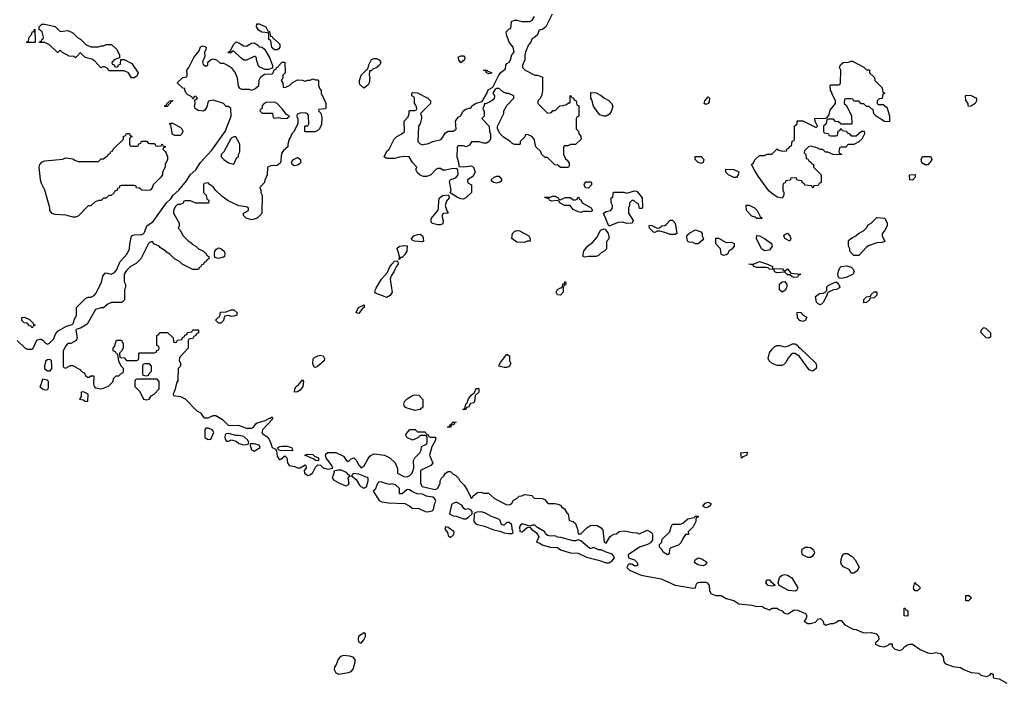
# Model space of a CAD drawing. Header units: inches. Extents: x 2701323 to 2964515, y 494916 to 722124.
# Tile 649 of 656: x 2903472 to 2911190, y 686902 to 692106. Entities that reach past the tile are written whole.
import ezdxf

# ---------------------------------------------------------------- set-up
doc = ezdxf.new("R2010")
doc.units = ezdxf.units.IN
doc.header["$MEASUREMENT"] = 0
for name, color, linetype in [('C9608', 7, 'Continuous'), ('C9609', 7, 'Continuous'), ('C9618', 7, 'Continuous'), ('C9619', 7, 'Continuous')]:
    doc.layers.add(name, color=color, linetype=linetype)

msp = doc.modelspace()

# ---------------------------------------------------------------- linework, layer by layer
at = {"layer": 'C9608', "color": 2, "elevation": 2}
for points in [[(2903451.2, 689591.1), (2903514, 689530), (2903530, 689522), (2903570, 689522), (2903575.3, 689524.7), (2903607.3, 689592.7), (2903630, 689602), (2903639.6, 689599.6), (2903652.7, 689592.7), (2903674, 689570), (2903690, 689562), (2903706, 689570), (2903738, 689602), (2903754.6, 689645.4), (2903773.6, 689666.4), (2903838, 689702), (2903883.1, 689716.9), (2903894, 689726), (2903899, 689750), (2903917.2, 689790), (2903918, 689850), (2903990, 689922), (2904010, 689931.3), (2904030, 689931.3), (2904056, 689944), (2904070, 689958), (2904090.8, 690000)], [(2904298, 690000), (2904294, 689990), (2904294, 689910), (2904271.6, 689888.4), (2904192.7, 689887.3), (2904163.6, 689876.4), (2904130, 689846), (2904110, 689846), (2904066.4, 689833.6), (2904002, 689718), (2903950, 689688), (2903921, 689679), (2903912, 689670), (2903922, 689610), (2903914, 689590), (2903872, 689568), (2903850, 689566), (2903830, 689546), (2903812.7, 689507.3), (2903814, 689390), (2903818, 689378), (2903830, 689374), (2903870, 689394), (2903890, 689394), (2903943.6, 689363.6), (2903954, 689350), (2903976.9, 689336.9), (2903990, 689314), (2904003.6, 689303.6), (2904016.4, 689303.6), (2904030, 689314), (2904052.7, 689312.7), (2904051.3, 689250), (2904056, 689230), (2904070, 689218.8), (2904108.8, 689211.1), (2904130, 689216), (2904168.4, 689231.6), (2904206, 689270), (2904207.3, 689292.7), (2904227.3, 689312.7), (2904250, 689314), (2904270, 689334), (2904282, 689338), (2904286, 689350), (2904286, 689370), (2904268.4, 689388.4), (2904248.4, 689428.4), (2904242, 689482), (2904230, 689486), (2904222, 689502), (2904206, 689510), (2904206, 689530), (2904216.4, 689543.6), (2904230, 689594), (2904270, 689594), (2904283.6, 689563.6), (2904282, 689530), (2904270, 689506), (2904254, 689490), (2904258, 689458), (2904290, 689454), (2904310, 689434), (2904390, 689434), (2904402, 689438), (2904406, 689450), (2904406, 689490), (2904410, 689494), (2904530, 689494), (2904542, 689498), (2904547.3, 689512.7), (2904562, 689518), (2904566, 689530), (2904562, 689542), (2904546, 689550), (2904546, 689630), (2904562, 689638), (2904567.3, 689652.7), (2904630, 689654), (2904674, 689610), (2904678, 689578), (2904690, 689574), (2904702, 689578), (2904710, 689594), (2904742, 689598), (2904747.3, 689612.7), (2904762, 689618), (2904767.3, 689632.7), (2904782, 689638), (2904787.3, 689652.7), (2904822, 689658), (2904830, 689674), (2904870, 689674), (2904874, 689670), (2904874, 689650), (2904858, 689642), (2904854, 689630), (2904838, 689622), (2904830, 689606), (2904798, 689602), (2904794, 689590), (2904794, 689530), (2904723.6, 689456.4), (2904722, 689430), (2904731.6, 689411.6), (2904732, 689390), (2904714, 689370), (2904712.7, 689272.7), (2904702, 689258), (2904691.6, 689208.4), (2904674, 689170), (2904678, 689158), (2904731.6, 689151.6), (2904770, 689132), (2904859.6, 689039.6), (2904890, 689022), (2904910, 688992), (2904923.5, 688983.5), (2904950, 688982.8), (2904990, 689001), (2905010, 689001), (2905062, 688970), (2905110, 688924.7), (2905185.4, 688925.4), (2905250, 688902), (2905290, 688902), (2905306, 688910), (2905323.1, 688936.9), (2905334.6, 688945.4), (2905397.2, 688962.8), (2905430, 688982), (2905438, 688982), (2905446, 688990), (2905454, 688990), (2905452, 688970), (2905376, 688890), (2905371, 688870), (2905378.8, 688858.8), (2905418.8, 688830), (2905438.8, 688790), (2905450, 688752), (2905476.9, 688736.9), (2905486, 688726), (2905490, 688682), (2905503.5, 688663.5), (2905510, 688658), (2905519, 688661), (2905550, 688686), (2905566, 688670), (2905570.7, 688630.7), (2905584.7, 688610), (2905630, 688601), (2905650, 688591), (2905670, 688591), (2905710, 688616), (2905716, 688610), (2905718.8, 688590), (2905702, 688570), (2905704.7, 688550), (2905730, 688531.3), (2905750, 688536), (2905770, 688556), (2905790, 688596), (2905810, 688614), (2905830, 688612), (2905850, 688591), (2905890, 688582), (2905926, 688590), (2905919, 688610), (2905875.3, 688670), (2905868.8, 688691.1), (2905876.4, 688703.6), (2905888.4, 688711.6), (2905950, 688712), (2906010, 688682), (2906030, 688652), (2906043.6, 688643.6), (2906050, 688642), (2906070, 688662), (2906091, 688671), (2906110.9, 688650.9), (2906130, 688612), (2906150, 688592), (2906172.5, 688607.5), (2906200.2, 688659.8), (2906216.4, 688683.6), (2906226, 688690), (2906250, 688702), (2906331.6, 688691.6), (2906374, 688670), (2906414, 688630), (2906432.7, 688587.3), (2906434, 688550), (2906483.5, 688523.5), (2906510, 688521), (2906530, 688531.3), (2906548.7, 688550), (2906562, 688590), (2906558, 688650), (2906568.8, 688671.1), (2906608, 688710), (2906618, 688730), (2906622, 688758), (2906662, 688778), (2906666, 688790), (2906666, 688830), (2906662, 688842), (2906650, 688846), (2906610, 688846), (2906592.7, 688827.3), (2906550, 688808), (2906506, 688830), (2906498, 688850), (2906500.4, 688859.6), (2906530, 688892), (2906571.6, 688891.6), (2906590, 688874), (2906650, 688874), (2906658, 688858), (2906674, 688850), (2906678, 688838), (2906692.7, 688832.7), (2906731, 688831), (2906732, 688810), (2906703.6, 688756.4), (2906684.7, 688690), (2906711.6, 688628.4), (2906694, 688610), (2906614, 688570), (2906614, 688470), (2906626.4, 688446.4), (2906716.4, 688423.6), (2906730, 688422), (2906746, 688430), (2906768, 688470), (2906768.7, 688490), (2906778, 688510), (2906798, 688530), (2906808.8, 688551.1), (2906830, 688562), (2906850, 688562), (2906870, 688542), (2906890, 688532), (2906912, 688510), (2906922, 688490), (2906956.9, 688456.9), (2906979.6, 688419.6), (2907010, 688354), (2907022, 688358), (2907027.3, 688372.7), (2907060.4, 688399.6), (2907090, 688402), (2907110, 688394), (2907147.3, 688392.7), (2907194, 688350), (2907290, 688302), (2907316.4, 688303.6), (2907330, 688314), (2907343.1, 688336.9), (2907368.4, 688351.6), (2907386, 688370), (2907407.3, 688372.7), (2907430, 688382), (2907490, 688374), (2907498, 688358), (2907510, 688354), (2907570, 688351.3), (2907590, 688342), (2907612, 688312), (2907670, 688311), (2907690, 688306), (2907710, 688298), (2907722.8, 688282.8), (2907742, 688270), (2907759.6, 688239.6), (2907772, 688230), (2907778, 688178), (2907810, 688172), (2907830, 688154), (2907844.7, 688110), (2907850, 688074), (2907870, 688074), (2907918, 688122), (2907950, 688142), (2907999.6, 688139.6), (2908030, 688122), (2908043.6, 688103.6), (2908054, 688010), (2908070, 688002), (2908098, 688050), (2908110, 688062), (2908130, 688072), (2908150, 688074), (2908170, 688092), (2908210, 688098), (2908276.4, 688083.6), (2908310, 688082), (2908330, 688074), (2908390, 688102), (2908423.6, 688083.6), (2908432, 688070), (2908432, 688028), (2908416.9, 688003.1), (2908394, 687990), (2908330, 687969.3), (2908242, 687910), (2908245.4, 687885.4), (2908290, 687871), (2908311.3, 687850), (2908318, 687830), (2908310, 687822), (2908290, 687822), (2908270, 687835.3), (2908250, 687835.3), (2908242, 687830), (2908232, 687810), (2908252, 687790), (2908344.7, 687750), (2908501, 687721), (2908610, 687670.7), (2908750, 687647.7), (2908768.7, 687651.3), (2908778, 687682), (2908788.4, 687691.6), (2908804, 687696), (2908850, 687695.5), (2908861, 687690), (2908877.3, 687670), (2908878.8, 687630), (2908890, 687606.8), (2908930, 687590.8), (2908970.8, 687590.8), (2909010, 687567.3), (2909070, 687552), (2909110, 687526), (2909210, 687514.8), (2909250, 687504.9), (2909290, 687506), (2909312, 687490), (2909350, 687478), (2909370, 687491.3), (2909410, 687490.8), (2909421, 687481), (2909450, 687471.3), (2909458, 687458), (2909474, 687450), (2909492, 687448), (2909543, 687477), (2909570, 687475.5), (2909630.7, 687450), (2909642, 687430), (2909634.8, 687405.2), (2909622, 687390), (2909650, 687371.3), (2909670, 687371.3), (2909710, 687382), (2909730, 687404.7), (2909750, 687410.8), (2909771, 687390), (2909772, 687370), (2909790, 687358), (2909829.1, 687370.9), (2909850, 687371), (2909870, 687378.8), (2909890, 687394), (2909910, 687394.8), (2909939.8, 687359.8), (2910000, 687329.4)], [(2906386.5, 690000), (2906391.2, 689968.9), (2906376.9, 689943.1), (2906350, 689928), (2906261.2, 689961.2), (2906255.3, 689970), (2906261.2, 689990), (2906267.2, 690000)], [(2907733.4, 690000), (2907731.6, 689968.4), (2907710, 689946), (2907687.3, 689947.3), (2907678, 689970), (2907688.7, 689990), (2907706.4, 690000)], [(2909480.4, 690000), (2909474.4, 689985.6), (2909450, 689968.7), (2909428.4, 689988.4), (2909428.5, 690000)], [(2909894, 690000), (2909874, 689990), (2909850, 689988.7), (2909811.6, 689968.4), (2909802, 689958), (2909802, 689950), (2909772, 689890), (2909750, 689868.7), (2909730, 689878), (2909718, 689890), (2909710, 689934), (2909740.4, 689959.6), (2909770, 689962), (2909786, 689970), (2909798, 689982), (2909798, 690000)], [(2910000, 687766), (2909990, 687766), (2909974.6, 687794.6), (2909930, 687815.3), (2909913.6, 687833.6), (2909908.7, 687850), (2909910, 687874), (2909920.2, 687899.8), (2909930, 687914), (2909940.4, 687919.6), (2909959.6, 687919.6), (2909996.9, 687896.9), (2910000, 687893.5)]]:
    msp.add_lwpolyline(points, dxfattribs=at)
for points in [[(2905130, 689778), (2905110, 689786), (2905078, 689782), (2905070, 689746), (2905050, 689726), (2905030, 689726), (2905006, 689750), (2905030, 689774), (2905042, 689778), (2905047.3, 689812.7), (2905090, 689814), (2905128.8, 689831.1), (2905150, 689831.3), (2905174, 689810), (2905174, 689790), (2905150, 689782)], [(2906130, 689802), (2906110, 689806), (2906109.2, 689810), (2906128, 689850), (2906171, 689871), (2906171.3, 689850), (2906158, 689842)], [(2903570, 689686), (2903562, 689702), (2903550, 689706), (2903530, 689726), (2903508.4, 689728.4), (2903490, 689746), (2903488.8, 689771.1), (2903510, 689772), (2903550, 689754), (2903574, 689730), (2903578, 689718), (2903594, 689710), (2903578, 689702)], [(2909610, 689738), (2909587.3, 689747.3), (2909568.4, 689768.4), (2909567.3, 689812.7), (2909594, 689810), (2909614, 689790), (2909636.9, 689776.9), (2909642, 689770), (2909630, 689748)], [(2909690, 689348.7), (2909670, 689354), (2909661.5, 689361.5), (2909584.7, 689464.7), (2909550, 689488), (2909530, 689488), (2909519.6, 689480.4), (2909492, 689450), (2909479.8, 689420.2), (2909459.8, 689400.2), (2909445.4, 689394.6), (2909410, 689394), (2909369.1, 689409.1), (2909348, 689430), (2909338, 689450), (2909350, 689494), (2909370, 689522), (2909390, 689542), (2909406, 689550), (2909430, 689551.3), (2909470, 689541), (2909493.2, 689546.8), (2909530, 689564.7), (2909550, 689564.7), (2909570.7, 689550.7), (2909578, 689538), (2909590.7, 689530.7), (2909712, 689412), (2909718, 689390), (2909714.8, 689370)], [(2903710, 689442), (2903690, 689439), (2903678, 689430), (2903667.3, 689392.7), (2903666, 689370), (2903690, 689351.3), (2903710, 689351.3), (2903724, 689370), (2903725.2, 689390), (2903722, 689430)], [(2905790, 689378), (2905780.4, 689380.4), (2905769.2, 689409.2), (2905773.6, 689446.4), (2905783.2, 689456.8), (2905810, 689471), (2905830, 689476), (2905850, 689471.3), (2905861, 689450), (2905858, 689430), (2905810, 689388)], [(2907270, 689378), (2907228, 689390), (2907235.3, 689410), (2907290, 689482), (2907312, 689470), (2907312, 689430), (2907322, 689410), (2907310, 689386), (2907290, 689378)], [(2904490, 689406), (2904450, 689406), (2904438, 689402), (2904434, 689390), (2904434, 689330), (2904438, 689318), (2904470, 689314), (2904482, 689318), (2904487.3, 689332.7), (2904506, 689350), (2904506, 689390)], [(2903650, 689288), (2903638.5, 689241.5), (2903631.3, 689230), (2903652, 689210), (2903670, 689204), (2903690, 689206), (2903695.3, 689210), (2903697.2, 689222.8), (2903699, 689270), (2903690, 689279)], [(2904550, 689286), (2904390, 689286), (2904378, 689282), (2904374, 689270), (2904374, 689230), (2904414, 689190), (2904442, 689130), (2904470, 689124.7), (2904486, 689130), (2904503.1, 689156.9), (2904526, 689170), (2904566, 689210), (2904566, 689270)], [(2905626, 689186), (2905628, 689210), (2905638, 689230), (2905657.2, 689242.8), (2905690, 689282), (2905698, 689270), (2905690.8, 689230), (2905670, 689202), (2905650, 689188)], [(2906970, 689048), (2906946, 689050), (2906962, 689058), (2906968, 689090), (2906979, 689101), (2906990, 689132), (2907010, 689162), (2907038, 689182), (2907050, 689214), (2907070, 689214), (2907070, 689186), (2907042, 689158), (2907038, 689110), (2907030, 689102), (2907004.7, 689095.3), (2906990, 689068), (2906974, 689066)], [(2903972.7, 689187.3), (2903954, 689186), (2903954, 689150), (2903942, 689130), (2903970, 689124.7), (2903990, 689112), (2904006, 689114), (2904008, 689170)], [(2906570, 689042), (2906502, 689062), (2906488.7, 689070), (2906482, 689090), (2906489.1, 689110.9), (2906510, 689132), (2906550, 689158), (2906570, 689164.7), (2906602, 689162), (2906631.6, 689128.4), (2906631.6, 689068.4), (2906610, 689048)], [(2904950, 688902.7), (2904930, 688902), (2904922.8, 688890), (2904924, 688830), (2904950, 688814), (2904970, 688816), (2904992.7, 688870), (2904990, 688878), (2904982, 688890), (2904970, 688896)], [(2906850, 688909), (2906826, 688910), (2906842, 688918), (2906850, 688934), (2906862, 688938), (2906866, 688950), (2906894, 688950), (2906878, 688942), (2906874, 688930), (2906854, 688926)], [(2905110, 688861.2), (2905090, 688859), (2905082.8, 688850), (2905080.5, 688830), (2905090, 688802), (2905110, 688800.7), (2905130, 688811), (2905170, 688802), (2905190, 688781.6), (2905230, 688772.7), (2905250, 688774), (2905263.1, 688776.9), (2905269.2, 688790), (2905259.3, 688810), (2905230, 688837.2), (2905190, 688846.6), (2905165.6, 688845.6)], [(2905310, 688781.2), (2905281, 688779), (2905278, 688770), (2905290, 688734), (2905310, 688722), (2905358, 688750), (2905348.8, 688768.9)], [(2905525.6, 688725.6), (2905506, 688730), (2905498, 688738), (2905495.3, 688750), (2905510, 688758.8), (2905530, 688762.8), (2905570, 688761), (2905602, 688750), (2905614, 688730), (2905610, 688728.7)], [(2905810, 688646), (2905790, 688648.7), (2905779, 688659), (2905706, 688690), (2905730, 688698), (2905770, 688696), (2905782, 688682), (2905814, 688670), (2905814, 688650)], [(2909130, 688668), (2909126, 688710), (2909174, 688714), (2909172, 688690), (2909142, 688678)], [(2905966.8, 688573.2), (2905934, 688566), (2905938, 688558), (2905922, 688510), (2905935.3, 688495.3), (2905990, 688466), (2906030, 688451.3), (2906050, 688462), (2906054, 688470), (2906048, 688510), (2906055.3, 688524.7), (2906066, 688530), (2906050, 688538), (2906035.1, 688555.1), (2905992.3, 688572.3)], [(2906090, 688548), (2906079.6, 688540.4), (2906072, 688530), (2906110, 688501), (2906135.2, 688455.2), (2906145.5, 688445.5), (2906170, 688431), (2906190, 688442), (2906203.7, 688490), (2906204, 688510), (2906197, 688517), (2906130, 688541.2)], [(2906290, 688481.2), (2906276, 688470), (2906257.3, 688422.7), (2906242, 688410), (2906278.8, 688350), (2906290, 688336), (2906310, 688324), (2906364, 688316), (2906491.2, 688311.1), (2906530, 688292), (2906550, 688272), (2906595.3, 688275.3), (2906650, 688250.5), (2906670, 688246.4), (2906704.8, 688255.2), (2906716.2, 688263.8), (2906725.7, 688314.3), (2906735.1, 688330), (2906727.5, 688347.5), (2906710, 688360.9), (2906662, 688370), (2906630, 688384.5), (2906587.5, 688387.5), (2906546, 688406), (2906530, 688419), (2906510, 688422), (2906470, 688388), (2906450, 688388), (2906448.7, 688430), (2906417.5, 688457.5), (2906390, 688465.2), (2906370, 688461.2), (2906350, 688465.2), (2906310, 688479.3)], [(2906890, 688321.2), (2906867.7, 688312.3), (2906857.5, 688302.5), (2906842, 688230), (2906870, 688214.8), (2906893.4, 688213.4), (2906950, 688190.8), (2906970, 688190.8), (2906990, 688204.7), (2907018, 688230), (2907019, 688250), (2907010, 688259), (2906990, 688269), (2906965.6, 688265.6), (2906953.6, 688273.6), (2906938.4, 688298.4), (2906899.3, 688319.3)], [(2908850, 688278), (2908828, 688290), (2908845.2, 688314.8), (2908870, 688322), (2908891.3, 688310), (2908882, 688290), (2908870, 688284)], [(2907090, 688247), (2907055.9, 688244.1), (2907041.1, 688238.9), (2907034.8, 688230), (2907030.7, 688170), (2907050, 688150.7), (2907114.9, 688134.9), (2907185.1, 688105.1), (2907235.9, 688095.9), (2907270, 688083), (2907303.2, 688076.8), (2907330, 688078), (2907338, 688082), (2907339, 688090), (2907332.3, 688110), (2907330, 688146), (2907310, 688164), (2907290, 688162), (2907270, 688142), (2907263.1, 688143.1), (2907250, 688148), (2907239, 688179), (2907228, 688190), (2907170, 688209.2), (2907118, 688238)], [(2908550, 687909.4), (2908515.3, 687930), (2908509, 687949), (2908488, 687970), (2908486, 687990), (2908506, 688010), (2908508.8, 688031.1), (2908568, 688090), (2908578, 688130), (2908588.8, 688151.1), (2908650, 688151.3), (2908670, 688158), (2908709.3, 688190.7), (2908758, 688202), (2908770, 688212), (2908790, 688214), (2908790, 688206), (2908778, 688202), (2908772, 688188), (2908771.3, 688170), (2908751.3, 688130), (2908712, 688090), (2908714, 688070), (2908690, 688068), (2908670, 688038), (2908655.5, 688004.5), (2908635.5, 687984.5), (2908576, 687964), (2908566.8, 687953.2), (2908563.6, 687916.4)], [(2906810, 688128), (2906805.5, 688110), (2906824.5, 688084.5), (2906830, 688062), (2906850, 688044.7), (2906875.3, 688070), (2906878, 688090), (2906830, 688124)], [(2907410, 688152.7), (2907396.8, 688143.2), (2907390.7, 688130), (2907391.6, 688091.6), (2907410, 688090.8), (2907450, 688122.8), (2907470, 688126), (2907479.1, 688119.1), (2907482.8, 688110), (2907522, 688082), (2907541, 688050), (2907522, 688010), (2907550, 688000.7), (2907568.7, 687988.7), (2907630, 687970.8), (2907687.1, 687967.1), (2907712, 687950), (2907772, 687930), (2907790, 687924.9), (2907850, 687922.8), (2907914, 687890), (2908010, 687867.3), (2908070, 687848), (2908090, 687847.7), (2908117.2, 687862.8), (2908133.6, 687886.4), (2908130, 687898), (2908115.5, 687915.5), (2908069.4, 687929.4), (2908030, 687948.7), (2908009, 687949), (2907970, 687968), (2907950, 687958), (2907940.4, 687960.4), (2907870, 688018), (2907850, 688026), (2907830, 688018), (2907810, 688019), (2907714, 688046), (2907688.4, 688048.4), (2907670, 688058), (2907630, 688055.3), (2907610, 688062), (2907594, 688074), (2907588.7, 688090), (2907526, 688126), (2907510, 688142), (2907490, 688142), (2907470, 688135.3)], [(2909650, 687888), (2909608, 687910), (2909602, 687930), (2909605.6, 687954.4), (2909629.3, 687970.7), (2909649.3, 687970.7), (2909670, 687966), (2909690.7, 687950.7), (2909702, 687930), (2909699.6, 687920.4), (2909683.6, 687896.4), (2909670, 687888)], [(2908830, 687823.7), (2908788.7, 687830), (2908762, 687850), (2908768, 687870), (2908790, 687884.7), (2908818, 687878), (2908850, 687858), (2908858, 687850), (2908855.3, 687844.7), (2908844.7, 687830)], [(2909550, 687624), (2909498, 687630), (2909426, 687670), (2909418, 687690), (2909428, 687730), (2909438, 687742), (2909449.3, 687750.7), (2909470, 687756), (2909490.7, 687750.7), (2909524.7, 687730), (2909571.3, 687650), (2909562, 687630)], [(2909370, 687664), (2909338, 687670), (2909322, 687690), (2909327.3, 687712.7), (2909350, 687714), (2909359.6, 687699.6), (2909392.7, 687672.7), (2909390, 687668)], [(2906170, 687299), (2906128, 687270), (2906124.9, 687250), (2906128.2, 687228.2), (2906150, 687218), (2906170, 687242), (2906184, 687270), (2906182, 687290)], [(2906010, 687119.1), (2905987.8, 687112.3), (2905968.9, 687091.1), (2905952.8, 687047.3), (2905939.1, 687030), (2905937.3, 687010), (2905941.1, 687001.1), (2905950, 686984.7), (2905970, 686974.8), (2906050, 686987.3), (2906070, 686994.8), (2906086.8, 687013.2), (2906100.9, 687070), (2906101.2, 687090), (2906087, 687107), (2906056.1, 687116.1)]]:
    msp.add_lwpolyline(points, close=True, dxfattribs=at)
at = {"layer": 'C9609', "color": 2, "elevation": 2}
for points in [[(2907644.7, 692150), (2907596, 692050), (2907570, 692028), (2907552.7, 692027.3), (2907542, 692018), (2907530, 691988), (2907510.9, 691969.1), (2907486, 691954), (2907478, 691930), (2907461, 691910), (2907436, 691850), (2907431.3, 691830), (2907432, 691790), (2907414, 691750), (2907414, 691730), (2907434, 691710), (2907510, 691672), (2907530, 691672), (2907570, 691654), (2907571.2, 691548.9), (2907562, 691510), (2907550, 691486), (2907534, 691470), (2907534, 691450), (2907610, 691374), (2907642, 691378), (2907650, 691394), (2907670, 691394), (2907706, 691430), (2907732.7, 691432.7), (2907759, 691441), (2907774, 691454), (2907786, 691454), (2907786, 691510), (2907790, 691514), (2907798, 691498), (2907814, 691490), (2907818, 691478), (2907834, 691470), (2907838, 691438), (2907854, 691430), (2907854, 691350), (2907838, 691342), (2907834, 691330), (2907834, 691250), (2907851.6, 691231.6), (2907854, 691210), (2907871.6, 691191.6), (2907872, 691170), (2907830, 691128), (2907790, 691126), (2907770, 691118), (2907743.6, 691116.4), (2907734, 691110), (2907734, 691050), (2907750, 691014), (2907763.6, 691003.6), (2907779.6, 690979.6), (2907779.6, 690960.4), (2907774, 690950), (2907767.3, 690947.3), (2907710, 690946), (2907690, 690966), (2907667.3, 690967.3), (2907610, 691026), (2907590, 691026), (2907566, 691050), (2907554.6, 691074.6), (2907518, 691110), (2907506, 691170), (2907486, 691190), (2907470, 691198), (2907450, 691206), (2907438, 691202), (2907432.7, 691187.3), (2907394, 691150), (2907394, 691130), (2907390, 691126), (2907370, 691126), (2907350, 691128), (2907330, 691138), (2907314, 691154), (2907264.7, 691184.7), (2907238, 691210), (2907218, 691250), (2907218, 691270), (2907268, 691370), (2907268, 691390), (2907290, 691434), (2907346, 691490), (2907346, 691510), (2907307.3, 691527.3), (2907288.4, 691528.4), (2907260.4, 691540.4), (2907230, 691566), (2907210, 691566), (2907198, 691562), (2907182, 691530), (2907194, 691510), (2907190, 691486), (2907174, 691470), (2907126, 691446), (2907114, 691446), (2907114, 691434), (2907102, 691410), (2907112.7, 691387.3), (2907114, 691350), (2907094, 691330), (2907151.6, 691271.6), (2907154, 691230), (2907162, 691210), (2907162, 691170), (2907152, 691150), (2907130, 691138), (2907110, 691138), (2907070, 691148.7), (2907012.7, 691147.3), (2906998, 691122), (2906971.6, 691108.4), (2906950, 691118), (2906910, 691118), (2906902, 691110), (2906898, 691030), (2906911.3, 690990), (2906914, 690954), (2906950, 690951.3), (2907010, 690961), (2907030.6, 690950.6), (2907042, 690910), (2907024.7, 690875.3), (2906982, 690850), (2906985.4, 690825.4), (2907014, 690810), (2907014, 690750), (2906970, 690708), (2906950, 690698), (2906930, 690702), (2906910, 690708.7), (2906847.3, 690747.3), (2906854, 690770), (2906842, 690838), (2906848, 690852), (2906890, 690864.7), (2906908, 690890), (2906907.3, 690927.3), (2906898, 690938), (2906856.4, 690936.4), (2906810, 690926), (2906790, 690926), (2906770, 690938), (2906750, 690938), (2906734, 690930), (2906694, 690890), (2906663.6, 690876.4), (2906636.4, 690876.4), (2906610, 690886), (2906590, 690906), (2906578, 690930), (2906586, 690950), (2906550, 690986), (2906526, 691030), (2906490, 691033.2), (2906450, 691028.7), (2906410, 691018), (2906350, 691018), (2906328, 691030), (2906350, 691074), (2906368.7, 691091.3), (2906408.7, 691170), (2906429.4, 691190.6), (2906468.8, 691211.1), (2906488, 691230), (2906486, 691310), (2906516.4, 691343.6), (2906526, 691370), (2906526, 691390), (2906530, 691394), (2906570, 691394), (2906582, 691398), (2906586, 691410), (2906576.4, 691436.4), (2906566, 691450), (2906566, 691490), (2906562, 691502), (2906546, 691510), (2906546, 691530), (2906550, 691534), (2906590, 691532), (2906672, 691490), (2906692, 691470), (2906691.2, 691448.9), (2906614, 691370), (2906622, 691350), (2906622, 691330), (2906611.3, 691290), (2906598, 691270), (2906594, 691150), (2906611.6, 691131.6), (2906630, 691124.7), (2906648.8, 691131.1), (2906670, 691131.3), (2906709.4, 691150.6), (2906774.6, 691165.4), (2906810, 691218.8), (2906830, 691230.7), (2906870, 691231.3), (2906892.7, 691247.3), (2906889.4, 691310.6), (2906910, 691342), (2906930, 691352), (2906949.5, 691390.5), (2906970, 691404.7), (2906992, 691412), (2907008, 691412), (2907015.3, 691430), (2907050, 691451), (2907096.4, 691463.6), (2907133.6, 691526.4), (2907144.7, 691555.3), (2907182, 691578), (2907228, 691670), (2907246.8, 691693.2), (2907279, 691721), (2907282, 691750), (2907290, 691762), (2907310, 691772), (2907319, 691790), (2907328.7, 691830), (2907348, 691852), (2907339, 691890), (2907309.3, 691929.3), (2907288, 691990), (2907286, 692010), (2907310, 692034), (2907322, 692038), (2907327.3, 692092.7), (2907350, 692102), (2907370, 692102), (2907411.6, 692091.6), (2907470, 692092), (2907490, 692102), (2907508.7, 692130)], [(2904090.8, 690000), (2904113.8, 690046.2), (2904124.5, 690095.5), (2904142.7, 690117.3), (2904150, 690121), (2904190, 690111.3), (2904215.5, 690124.5), (2904230, 690142), (2904259, 690210), (2904314, 690270), (2904334, 690310), (2904334.6, 690345.4), (2904349.2, 690410.8), (2904370, 690418.8), (2904430, 690422), (2904444, 690430), (2904454.2, 690445.8), (2904469.7, 690490.3), (2904517.4, 690522.6), (2904624, 690670), (2904658, 690702), (2904675.3, 690730), (2904719, 690770), (2904778.6, 690841.4), (2904809.6, 690890.4), (2904852.5, 690927.5), (2904890, 690986), (2904978, 691082), (2905084, 691230), (2905128.7, 691350), (2905126, 691410), (2905110, 691426), (2905090, 691426), (2905068.8, 691448.9), (2904990, 691475.3), (2904950, 691466), (2904938, 691422), (2904922.8, 691397.2), (2904910.9, 691389.1), (2904870, 691394), (2904848.7, 691410), (2904842, 691430), (2904848, 691450), (2904846, 691474), (2904866, 691490), (2904850, 691506), (2904838, 691502), (2904834, 691486), (2904830, 691486), (2904822, 691502), (2904790, 691518), (2904778, 691530), (2904766, 691554), (2904766, 691566), (2904750, 691568), (2904706, 691610), (2904750, 691652), (2904782, 691658), (2904786, 691670), (2904782, 691710), (2904798, 691730), (2904838, 691810), (2904878, 691862), (2904890, 691892), (2904910, 691902), (2904934, 691890), (2904932, 691870), (2904922, 691850), (2904923.6, 691816.4), (2904905.4, 691774.6), (2904910, 691754), (2904930, 691742), (2904936.4, 691743.6), (2904947.3, 691752.7), (2904948, 691772), (2904968.4, 691791.6), (2904990, 691798), (2905014, 691790), (2905044.7, 691764.7), (2905070, 691764.7), (2905107.1, 691747.1), (2905130.7, 691730.7), (2905162, 691690), (2905178, 691650), (2905185.4, 691585.4), (2905194, 691570), (2905210, 691562), (2905270, 691562), (2905290, 691554), (2905316.4, 691563.6), (2905346, 691590), (2905348.4, 691631.6), (2905363.1, 691656.9), (2905390, 691678), (2905450, 691682), (2905458, 691690), (2905466, 691714), (2905482, 691718), (2905486, 691730), (2905502, 691738), (2905506, 691750), (2905530, 691774), (2905550, 691774), (2905552, 691690), (2905534, 691670), (2905534, 691650), (2905522, 691630), (2905534, 691610), (2905538, 691578), (2905550, 691574), (2905570, 691582), (2905586, 691590), (2905608.4, 691611.6), (2905650, 691634), (2905687.3, 691632.7), (2905710, 691624.7), (2905730, 691632), (2905750, 691632), (2905770, 691642), (2905790, 691634), (2905810, 691634), (2905814, 691630), (2905814, 691590), (2905823.6, 691563.6), (2905834, 691550), (2905834, 691530), (2905871.6, 691451.6), (2905872.7, 691412.7), (2905867.3, 691407.3), (2905818, 691402), (2905814, 691390), (2905832, 691372), (2905839.8, 691339.8), (2905836.9, 691283.1), (2905822, 691250), (2905810, 691238), (2905787.3, 691227.3), (2905710, 691226), (2905708, 691230), (2905706, 691270), (2905710, 691274), (2905730, 691274), (2905738, 691290), (2905735.3, 691355.3), (2905728.4, 691368.4), (2905710, 691375.3), (2905670, 691374), (2905650, 691366), (2905642, 691350), (2905651.2, 691331.1), (2905652, 691290), (2905617.3, 691222.7), (2905604.7, 691210), (2905596, 691184), (2905584.7, 691170), (2905574, 691130), (2905574, 691110), (2905539.6, 691080.4), (2905523.5, 691056.5), (2905515.3, 690984.7), (2905490, 690962), (2905439.6, 690960.4), (2905414, 690950), (2905412, 690890), (2905392.7, 690847.3), (2905392, 690830), (2905354, 690790), (2905362, 690770), (2905362, 690750), (2905372, 690730), (2905370, 690586), (2905334, 690550), (2905316.9, 690543.1), (2905290, 690535.3), (2905248.4, 690548.4), (2905226, 690570), (2905226, 690590), (2905266, 690610), (2905266, 690630), (2905250, 690638), (2905190, 690646), (2905106, 690686), (2905059.3, 690719.3), (2905008, 690770), (2904990, 690795.3), (2904956.4, 690816.4), (2904950, 690826), (2904918, 690822), (2904914, 690810), (2904914, 690750), (2904934, 690730), (2904938, 690698), (2904954, 690690), (2904952.7, 690667.3), (2904852.7, 690667.3), (2904810, 690686), (2904770, 690686), (2904758, 690682), (2904752.7, 690667.3), (2904730, 690658), (2904710, 690658), (2904690, 690638), (2904678, 690610), (2904678, 690590), (2904722, 690510), (2904722, 690490), (2904714, 690470), (2904731.6, 690451.6), (2904750, 690414), (2904791.6, 690371.6), (2904816.9, 690356.9), (2904825.4, 690345.4), (2904854, 690330), (2904874, 690310), (2904914, 690290), (2904934, 690270), (2904938, 690258), (2904954, 690250), (2904954, 690230), (2904938, 690222), (2904934, 690210), (2904918, 690202), (2904914, 690190), (2904898, 690182), (2904890, 690166), (2904878, 690162), (2904872.7, 690147.3), (2904830, 690148), (2904746, 690190), (2904726, 690210), (2904686, 690230), (2904648.4, 690268.4), (2904623.1, 690283.1), (2904614.6, 690294.6), (2904576.4, 690316.4), (2904566, 690330), (2904530, 690346), (2904510, 690366), (2904490, 690358), (2904482, 690350), (2904422, 690230), (2904385.4, 690194.6), (2904342, 690170), (2904310, 690138), (2904292, 690110), (2904292, 690050), (2904302, 690030), (2904302, 690010), (2904298, 690000)], [(2910000, 691126), (2909970, 691126), (2909958, 691122), (2909950, 691106), (2909910, 691106), (2909898, 691102), (2909894, 691070), (2909898, 691058), (2909912.7, 691052.7), (2909910, 691046), (2909848.4, 691048.4), (2909807.3, 691067.3), (2909788.4, 691068.4), (2909767.3, 691087.3), (2909748.4, 691088.4), (2909707.3, 691107.3), (2909688.4, 691108.4), (2909675.3, 691115.3), (2909654, 691110), (2909623.6, 691076.4), (2909622, 691062), (2909634, 691050), (2909638, 691018), (2909650, 691014), (2909658, 690998), (2909674, 690990), (2909678, 690978), (2909694, 690970), (2909694, 690950), (2909754, 690890), (2909754, 690830), (2909738, 690822), (2909730, 690806), (2909698, 690802), (2909690, 690786), (2909682, 690802), (2909627.3, 690807.3), (2909622, 690822), (2909607.3, 690827.3), (2909602, 690842), (2909567.3, 690847.3), (2909562, 690862), (2909550, 690866), (2909518, 690862), (2909512.7, 690847.3), (2909478, 690842), (2909472.7, 690827.3), (2909458, 690822), (2909454, 690810), (2909454, 690770), (2909462, 690750), (2909462, 690730), (2909450, 690706), (2909410, 690715.3), (2909365.2, 690745.2), (2909345.2, 690765.2), (2909260.2, 690880.2), (2909228, 690930), (2909209.1, 690970.9), (2909220.4, 690979.6), (2909238, 691010), (2909270, 691042), (2909310, 691042), (2909330, 691052), (2909367.3, 691052.7), (2909410, 691094), (2909423.6, 691083.6), (2909450, 691074), (2909482, 691078), (2909487.3, 691092.7), (2909502, 691098), (2909507.3, 691112.7), (2909522, 691118), (2909527.3, 691152.7), (2909542, 691158), (2909546, 691170), (2909546, 691270), (2909566, 691290), (2909566, 691310), (2909570, 691314), (2909610, 691312), (2909710, 691262), (2909718, 691262), (2909726, 691270), (2909708.4, 691308.4), (2909706, 691330), (2909787.3, 691332.7), (2909802, 691338), (2909816.4, 691363.6), (2909824.7, 691395.3), (2909868, 691450), (2909868, 691470), (2909838, 691530), (2909838, 691538), (2909828, 691550), (2909826, 691590), (2909830, 691594), (2909890, 691594), (2909902, 691598), (2909906, 691610), (2909908, 691710), (2909898, 691730), (2909907.3, 691752.7), (2909926, 691770), (2909970, 691774), (2909990, 691782), (2909999.6, 691779.6), (2910000, 691779.4)], [(2910000, 691482.7), (2909990, 691486), (2909950, 691486), (2909938, 691482), (2909934, 691450), (2909952.7, 691432.7), (2909991.6, 691351.6), (2909994, 691290), (2909990, 691286), (2909910, 691286), (2909890, 691306), (2909867.3, 691307.3), (2909850, 691326), (2909810, 691326), (2909798, 691322), (2909794, 691290), (2909774, 691270), (2909774, 691230), (2909778, 691218), (2909810, 691214), (2909818, 691198), (2909830, 691194), (2909870, 691194), (2909882, 691198), (2909887.3, 691232.7), (2909902, 691238), (2909910, 691254), (2909918, 691238), (2909952.7, 691232.7), (2909958, 691218), (2909972.7, 691212.7), (2909990, 691194), (2910000, 691194)], [(2910000, 690268), (2909978, 690290), (2909978, 690310), (2909968, 690330), (2909970, 690374), (2909986, 690390), (2910000, 690397)], [(2906267.2, 690000), (2906309.3, 690070), (2906356.5, 690123.5), (2906370, 690162), (2906388, 690190), (2906410, 690211.3), (2906434, 690214), (2906438, 690190), (2906426, 690174), (2906406, 690130), (2906382.8, 690097.2), (2906376, 690070), (2906386.5, 690000)], [(2910000, 690109), (2909950, 690085.2), (2909910, 690075.3), (2909898, 690078), (2909890, 690086), (2909885.2, 690110), (2909890, 690134), (2909900.2, 690159.8), (2909910, 690171.3), (2909956.9, 690176.9), (2909990, 690164.7), (2910000, 690154.7)], [(2907706.4, 690000), (2907710, 690002), (2907718, 690002), (2907728, 690012), (2907730, 690034), (2907742, 690038), (2907746, 690050), (2907751.6, 690051.6), (2907754, 690030), (2907738, 690022), (2907734, 690010), (2907733.4, 690000)], [(2909428.5, 690000), (2909428.8, 690031.1), (2909448.4, 690051.6), (2909470, 690052), (2909484.7, 690030), (2909484.7, 690010), (2909480.4, 690000)], [(2909798, 690000), (2909798, 690010), (2909810, 690022), (2909870, 690051.3), (2909883.6, 690043.6), (2909902, 690010), (2909898, 690002), (2909894, 690000)]]:
    msp.add_lwpolyline(points, dxfattribs=at)
for points in [[(2903790, 692014), (2903850, 692022), (2903890, 692002), (2903925.4, 691965.4), (2903950, 691952), (2903990, 691912), (2904030, 691892), (2904090, 691892), (2904110, 691902), (2904130, 691902), (2904148.8, 691911.1), (2904191.6, 691911.6), (2904230, 691874), (2904254, 691830), (2904254, 691806), (2904214, 691790), (2904194, 691770), (2904198, 691758), (2904212.7, 691752.7), (2904218, 691738), (2904230, 691734), (2904242, 691738), (2904247.3, 691752.7), (2904262, 691758), (2904266, 691794), (2904290, 691794), (2904350, 691762), (2904402, 691690), (2904390, 691662), (2904370, 691649), (2904349, 691649), (2904326, 691690), (2904290, 691706), (2904170, 691706), (2904162, 691722), (2904136.4, 691736.4), (2904123.6, 691736.4), (2904108.4, 691728.4), (2904060.4, 691780.4), (2904036.4, 691796.4), (2903986, 691810), (2903950, 691846), (2903938, 691842), (2903934, 691830), (2903910, 691806), (2903896.4, 691816.4), (2903860.4, 691820.4), (2903808.4, 691848.4), (2903790, 691866), (2903771.6, 691848.4), (2903768.4, 691848.4), (2903706, 691910), (2903670, 691928), (2903627.3, 691927.3), (2903627.3, 691932.7), (2903642, 691938), (2903646, 691950), (2903658, 691962), (2903658, 691970), (2903648, 692010), (2903626, 692030), (2903626, 692050), (2903646, 692070), (2903670, 692072), (2903750, 692052)], [(2905490, 691868.7), (2905469, 691869), (2905448.7, 691888.7), (2905442, 691942), (2905426, 691950), (2905426, 691990), (2905422, 692002), (2905370, 692008), (2905344.7, 692024.7), (2905328, 692050), (2905330, 692074), (2905350, 692074), (2905402, 692050), (2905418, 692018), (2905430, 692014), (2905438, 691978), (2905450, 691974), (2905458, 691958), (2905470, 691954), (2905510, 691914), (2905512, 691890), (2905503.6, 691876.4)], [(2903530, 691926), (2903526, 691930), (2903542, 691938), (2903546, 691970), (2903568, 691992), (2903570, 692012), (2903586, 692014), (2903586, 692026), (2903592, 692032), (2903594, 691930), (2903590, 691926)], [(2905250, 691898), (2905290, 691922), (2905310, 691924.7), (2905343.6, 691903.6), (2905350, 691894), (2905371.6, 691891.6), (2905390, 691874), (2905431.3, 691810), (2905452.7, 691747.3), (2905454, 691726), (2905450, 691726), (2905423.6, 691716.4), (2905396.4, 691716.4), (2905354.6, 691734.6), (2905342, 691750), (2905327.3, 691792.7), (2905327.3, 691807.3), (2905316.4, 691816.4), (2905310, 691818), (2905251.2, 691788.9), (2905230, 691788.7), (2905205.6, 691805.6), (2905150, 691858), (2905142, 691858), (2905127.3, 691847.3), (2905110, 691846), (2905106, 691850), (2905122, 691858), (2905150, 691914), (2905168.8, 691931.1), (2905190, 691924.7), (2905230, 691902)], [(2906170, 691568), (2906138, 691598), (2906135.3, 691610), (2906135.3, 691630), (2906148.7, 691670), (2906190, 691714), (2906202, 691718), (2906208.4, 691751.6), (2906230, 691794), (2906250, 691802), (2906270, 691802), (2906290, 691792), (2906302, 691770), (2906292, 691750), (2906272, 691730), (2906241, 691719), (2906226, 691706), (2906214, 691706), (2906212, 691670), (2906218, 691650), (2906212, 691610), (2906203.6, 691596.4)], [(2906930, 691768.7), (2906915.3, 691790), (2906909.2, 691810.8), (2906930, 691822), (2906950, 691822), (2906962, 691810), (2906958, 691790)], [(2907150, 691682), (2907130, 691689), (2907126, 691706), (2907108, 691710), (2907134, 691710), (2907142, 691702), (2907170.7, 691690.7), (2907170, 691686)], [(2908050, 691348.7), (2908020.2, 691360.2), (2907984.7, 691404.7), (2907969, 691429), (2907956.4, 691476.4), (2907948, 691490), (2907950, 691534), (2907990, 691532), (2908030, 691512), (2908050, 691492), (2908091.2, 691471.1), (2908112, 691450), (2908122, 691430), (2908111.3, 691390), (2908094.4, 691365.6), (2908070, 691348.7)], [(2904610, 691426), (2904608, 691430), (2904622, 691438), (2904630, 691454), (2904642, 691458), (2904646, 691470), (2904672.7, 691472.7), (2904670, 691466), (2904658, 691462), (2904650, 691446), (2904638, 691442), (2904630, 691426)], [(2905470, 691458), (2905403.6, 691456.4), (2905379.6, 691440.4), (2905372, 691430), (2905371.6, 691408.4), (2905358, 691402), (2905354, 691390), (2905372.7, 691372.7), (2905450, 691374), (2905454, 691370), (2905458, 691338), (2905470, 691334), (2905502, 691338), (2905530, 691332), (2905570, 691334), (2905586, 691350), (2905563.1, 691363.1), (2905530, 691408), (2905490, 691448)], [(2908850, 691442), (2908838, 691450), (2908842, 691470), (2908870, 691502), (2908878, 691490), (2908876.9, 691463.1), (2908870, 691448.7)], [(2904690, 691198), (2904670, 691206), (2904658, 691278), (2904650, 691286), (2904650, 691294), (2904670, 691294), (2904730, 691262), (2904742, 691250), (2904751.3, 691230), (2904742, 691210), (2904730, 691198)], [(2904350, 691114), (2904390, 691114), (2904402, 691118), (2904407.3, 691132.7), (2904422, 691138), (2904427.3, 691152.7), (2904470, 691154), (2904478, 691138), (2904490, 691134), (2904530, 691134), (2904538, 691118), (2904550, 691114), (2904582, 691118), (2904590, 691132), (2904598, 691118), (2904612.7, 691112.7), (2904612.7, 691107.3), (2904598, 691102), (2904594, 691090), (2904612.7, 691072.7), (2904619.6, 691059.6), (2904631.2, 691031.1), (2904631.3, 691010), (2904612, 690970), (2904611.3, 690950), (2904592, 690910), (2904591.3, 690890), (2904578, 690870), (2904518, 690810), (2904511.6, 690788.4), (2904494, 690770), (2904470, 690766), (2904428.4, 690768.4), (2904410, 690786), (2904387.3, 690787.3), (2904382, 690802), (2904370, 690806), (2904270, 690806), (2904258, 690802), (2904252.7, 690787.3), (2904238, 690782), (2904232.7, 690767.3), (2904218, 690762), (2904212.7, 690747.3), (2904190, 690726), (2904170, 690726), (2904150, 690706), (2904130, 690706), (2904111.6, 690688.4), (2904092.7, 690687.3), (2904063.6, 690676.4), (2904030, 690646), (2904010, 690646), (2903930, 690566), (2903910, 690558), (2903890, 690558), (2903833.6, 690573.6), (2903750, 690578), (2903727.3, 690587.3), (2903708.4, 690608.4), (2903708, 690630), (2903669.3, 690769.3), (2903642, 690822), (2903634, 690850), (2903624, 690950), (2903629.1, 690970.9), (2903649.1, 690990.9), (2903670, 690998), (2903810, 691012), (2903830, 691022), (2903890, 691014), (2903903.6, 691003.6), (2903930, 690994), (2904090, 690994), (2904110, 691014), (2904130, 691014), (2904150, 691034), (2904162, 691038), (2904166, 691050), (2904182, 691058), (2904190, 691074), (2904202, 691078), (2904206, 691090), (2904286, 691170), (2904286, 691190), (2904302, 691198), (2904310, 691214), (2904332.7, 691212.7), (2904338, 691198), (2904354, 691190), (2904338, 691182), (2904334, 691170), (2904334, 691130), (2904338, 691118)], [(2905150, 691188), (2905130, 691178), (2905072, 691070), (2905052, 691050), (2905052, 691030), (2905072, 691010), (2905110, 690984.7), (2905150, 690974), (2905175.3, 691024.7), (2905186, 691030), (2905188, 691050), (2905198, 691070), (2905198, 691130), (2905167.3, 691187.3)], [(2905630, 690959), (2905622, 690962), (2905608, 690970), (2905602, 690990), (2905618, 691010), (2905650, 691024.7), (2905670, 691012), (2905674.8, 690990), (2905670, 690978), (2905650, 690964)], [(2908810, 690978), (2908788.8, 690988.9), (2908768, 691010), (2908767.3, 691032.7), (2908812.7, 691032.7), (2908834, 691010), (2908830, 690986)], [(2909070, 690868.7), (2909029.1, 690889.1), (2909008, 690910), (2909007.3, 690932.7), (2909070, 690932), (2909110, 690912), (2909104.7, 690890), (2909090, 690869)], [(2907210, 690824), (2907188.8, 690828.9), (2907176.4, 690836.4), (2907168.7, 690850), (2907190, 690871.3), (2907210, 690878), (2907230, 690878), (2907252, 690850), (2907243.6, 690836.4), (2907230, 690828.7)], [(2907930, 690786), (2907907.3, 690787.3), (2907898, 690810), (2907900.4, 690819.6), (2907910, 690834), (2907950, 690834), (2907954, 690830), (2907954, 690810)], [(2908330, 690626), (2908322, 690662), (2908310, 690666), (2908287.3, 690687.3), (2908270, 690688), (2908252, 690670), (2908252, 690650), (2908244.7, 690630), (2908244.7, 690590), (2908282, 690530), (2908274, 690510), (2908230, 690508), (2908197.2, 690517.2), (2908163.5, 690516.5), (2908090, 690486), (2908048, 690590), (2908070, 690602), (2908106, 690610), (2908118, 690630), (2908118, 690650), (2908108, 690670), (2908108, 690710), (2908122, 690718), (2908127.3, 690752.7), (2908207.3, 690752.7), (2908230, 690744.7), (2908290, 690764.7), (2908310, 690762), (2908352, 690710), (2908354, 690630), (2908350, 690626)], [(2906750, 690498), (2906708.8, 690508.9), (2906698, 690518), (2906696.4, 690536.4), (2906699, 690550), (2906748.7, 690610), (2906755.3, 690624.7), (2906757.2, 690690), (2906764, 690710), (2906790, 690726), (2906832.7, 690732.7), (2906838, 690710), (2906816.8, 690683.2), (2906806, 690650), (2906822, 690602), (2906832, 690590), (2906792.7, 690587.3), (2906783.6, 690576.4), (2906783.6, 690556.4), (2906791.6, 690528.4), (2906790, 690506), (2906770, 690498)], [(2907710, 690694), (2907749.1, 690710.9), (2907790, 690712), (2907810, 690694), (2907830, 690694), (2907842, 690698), (2907847.3, 690712.7), (2907854, 690714), (2907858, 690698), (2907870, 690694), (2907882, 690670), (2907951.3, 690630), (2907962, 690610), (2907950, 690598), (2907930, 690602), (2907890, 690602), (2907870, 690595.3), (2907850, 690598), (2907810, 690618), (2907788, 690648), (2907746, 690650), (2907706, 690670), (2907702, 690682), (2907687.3, 690687.3), (2907643.1, 690683.1), (2907626, 690690), (2907622, 690702), (2907590, 690708), (2907586, 690714), (2907630, 690714), (2907650, 690722), (2907670, 690722), (2907694, 690710), (2907698, 690698)], [(2909250, 690546), (2909236.4, 690556.4), (2909210, 690566), (2909168.4, 690608.4), (2909167.3, 690652.7), (2909190, 690652), (2909231.2, 690631.1), (2909252, 690610), (2909278, 690558), (2909290, 690554), (2909290, 690546)], [(2908570, 690421.2), (2908530, 690438), (2908490, 690448), (2908470, 690448), (2908450, 690438), (2908440.4, 690440.4), (2908408, 690470), (2908406, 690490), (2908410, 690494), (2908427.3, 690492.7), (2908470, 690472), (2908487.3, 690472.7), (2908506, 690490), (2908530, 690492), (2908540.4, 690499.6), (2908570, 690534), (2908590, 690534), (2908611.2, 690511.1), (2908622, 690430), (2908610, 690422)], [(2907430, 690358), (2907370, 690362), (2907328.7, 690390), (2907334, 690430), (2907350, 690446), (2907366.3, 690453.7), (2907390.7, 690450.7), (2907462, 690410), (2907474, 690390), (2907474, 690370), (2907470, 690368), (2907450, 690368)], [(2907903.1, 690243.1), (2907889, 690249), (2907888.7, 690270), (2907895.3, 690290), (2907924, 690330), (2907962, 690358), (2907999.5, 690400.5), (2908025.2, 690454.8), (2908050, 690464.7), (2908062, 690462), (2908084.7, 690430), (2908094, 690390), (2908072.7, 690367.3), (2908071.6, 690308.4), (2908054, 690290), (2908030, 690278), (2908010, 690258), (2907990, 690248.7), (2907930, 690248)], [(2908790, 690348.7), (2908768.8, 690348.9), (2908750, 690358), (2908720.4, 690360.4), (2908710, 690366), (2908707.3, 690372.7), (2908702, 690402), (2908704.7, 690415.3), (2908724.7, 690435.3), (2908770, 690458), (2908810, 690442), (2908822, 690430), (2908822, 690410), (2908831.2, 690391.1), (2908823.6, 690376.4)], [(2906630, 690364), (2906566, 690370), (2906554, 690374), (2906544, 690384), (2906544, 690390), (2906562, 690410), (2906590, 690420.7), (2906610, 690422.8), (2906630, 690411.3), (2906635.9, 690395.9), (2906638, 690370)], [(2909010, 690358), (2909050, 690362), (2909071.6, 690351.6), (2909072, 690330), (2909054.8, 690305.2), (2909032, 690290), (2909022, 690270), (2909010, 690262), (2908990, 690258), (2908970, 690266), (2908966, 690310), (2908928.4, 690348.4), (2908928.4, 690391.6), (2908950, 690392)], [(2909310, 690294), (2909288, 690310), (2909248.8, 690388.9), (2909250, 690414), (2909270, 690412), (2909310.9, 690390.9), (2909364.7, 690350), (2909371, 690330), (2909350, 690299)], [(2909510, 690368.7), (2909468.8, 690388.9), (2909462, 690410), (2909470, 690422), (2909490, 690431.3), (2909510, 690412), (2909518, 690390)], [(2905030, 690234), (2905002, 690242), (2904998, 690270), (2905002, 690290), (2905013.6, 690306.4), (2905030, 690316), (2905048.8, 690311.1), (2905074.8, 690290), (2905081, 690270), (2905078, 690250), (2905070, 690244)], [(2906446, 690226), (2906448, 690250), (2906436.4, 690296.4), (2906428.4, 690311.6), (2906449.1, 690330.9), (2906490, 690336), (2906510, 690332), (2906506, 690290), (2906490, 690264), (2906470, 690242), (2906458, 690242), (2906450, 690226)], [(2909470, 690134), (2909490, 690152), (2909518, 690118), (2909594, 690110), (2909578, 690102), (2909570, 690088), (2909543.1, 690083.1), (2909526, 690090), (2909510, 690106), (2909490, 690106), (2909470, 690126), (2909410, 690122), (2909388, 690130), (2909386, 690146), (2909350, 690149), (2909339, 690159), (2909323.1, 690163.1), (2909250, 690164), (2909226, 690170), (2909222, 690182), (2909188, 690190), (2909230, 690192), (2909270.9, 690210.9), (2909334, 690190), (2909372, 690170), (2909374, 690154), (2909451, 690151), (2909458, 690138)]]:
    msp.add_lwpolyline(points, close=True, dxfattribs=at)
at = {"layer": 'C9618', "color": 2, "elevation": 2}
for points in [[(2910090, 689886), (2910088.8, 689911.1), (2910110, 689932), (2910142, 689938), (2910146, 689950), (2910170, 689971.3), (2910190, 689972), (2910190, 689946), (2910170, 689926), (2910138, 689922), (2910134, 689910), (2910110, 689888)], [(2911070, 689609), (2911048, 689610), (2911008, 689650), (2911008.4, 689671.6), (2911026, 689690), (2911031.6, 689691.6), (2911050, 689682), (2911082, 689650), (2911082, 689618)], [(2910490, 687626), (2910480.4, 687640.4), (2910478, 687650), (2910488.4, 687691.6), (2910494, 687690), (2910498, 687678), (2910510, 687674), (2910534, 687650), (2910510, 687626)], [(2910910, 687548), (2910888, 687550), (2910888.4, 687591.6), (2910911.6, 687591.6), (2910931.6, 687571.6)], [(2910430, 687428), (2910406, 687430), (2910406, 687490), (2910410, 687494), (2910418, 687478), (2910434, 687470), (2910434, 687430)]]:
    msp.add_lwpolyline(points, close=True, dxfattribs=at)
for points in [[(2910000, 687893.5), (2910022, 687870), (2910051.6, 687811.6), (2910036.9, 687783.1), (2910010, 687766), (2910000, 687766)], [(2910000, 687329.4), (2910006.2, 687326.2), (2910030, 687323.8), (2910080.9, 687300.9), (2910110, 687297.1), (2910150, 687300.5), (2910186, 687290), (2910204, 687270), (2910206.8, 687250), (2910202, 687238), (2910181, 687219), (2910178, 687210), (2910214.4, 687194.4), (2910251.9, 687188.1), (2910279, 687201), (2910290, 687211.3), (2910310, 687211.3), (2910312, 687190), (2910332, 687170), (2910370, 687158.8), (2910390, 687166), (2910409.5, 687190.5), (2910430, 687203.8), (2910450, 687210.3), (2910470, 687208.4), (2910530, 687166), (2910590, 687141), (2910616, 687136), (2910650, 687143), (2910690, 687134.9), (2910710.7, 687110), (2910716, 687070), (2910730, 687056), (2910790, 687034.8), (2910847.3, 687027.3), (2910874, 687010), (2910930, 686987.3), (2910990, 686982), (2911005.8, 686965.8), (2911050, 686954.8), (2911075.3, 686964.7), (2911090, 686982), (2911102, 686970), (2911102, 686950), (2911110, 686942), (2911150, 686938), (2911210, 686902)]]:
    msp.add_lwpolyline(points, dxfattribs=at)
at = {"layer": 'C9619', "color": 2, "elevation": 2}
for points in [[(2910000, 691779.4), (2910090, 691734), (2910110, 691714), (2910132.7, 691712.7), (2910134, 691690), (2910172.7, 691652.7), (2910174, 691630), (2910232.7, 691572.7), (2910238, 691538), (2910254, 691530), (2910238, 691522), (2910232.7, 691487.3), (2910210, 691486), (2910194, 691470), (2910194, 691450), (2910202, 691442), (2910239.6, 691439.6), (2910263.6, 691423.6), (2910271.6, 691411.6), (2910291.2, 691351.1), (2910290, 691306), (2910250, 691308.7), (2910186, 691350), (2910168.4, 691368.4), (2910162, 691402), (2910150, 691406), (2910130, 691426), (2910110, 691426), (2910090, 691446), (2910067.3, 691447.3), (2910050, 691466), (2910010, 691466), (2910002, 691482), (2910000, 691482.7)], [(2910000, 691194), (2910030, 691194), (2910070, 691232), (2910091.6, 691231.6), (2910094, 691210), (2910072, 691170), (2910050, 691148), (2910010, 691126), (2910000, 691126)], [(2910000, 690397), (2910026, 690410), (2910046, 690430), (2910086, 690450), (2910110, 690474), (2910123.1, 690496.9), (2910146, 690510), (2910190, 690554), (2910254, 690550), (2910271.3, 690511.3), (2910271.2, 690488.9), (2910251, 690449), (2910232, 690430), (2910232, 690410), (2910252.7, 690367.3), (2910230, 690358), (2910190, 690355.3), (2910130, 690335.3), (2910110, 690322), (2910050, 690258), (2910010, 690258), (2910000, 690268)], [(2910000, 690154.7), (2910004.7, 690150), (2910012, 690130), (2910002, 690110), (2910000, 690109)]]:
    msp.add_lwpolyline(points, dxfattribs=at)
for points in [[(2910910, 691426), (2910906, 691430), (2910906, 691450), (2910887.3, 691472.7), (2910886, 691510), (2910890, 691514), (2910930, 691511.3), (2910972, 691490), (2910972, 691470), (2910962, 691450), (2910930, 691428)], [(2910570, 690968), (2910544.7, 690984.7), (2910538, 691010), (2910550, 691034), (2910610, 691034), (2910614, 691030), (2910622, 691010), (2910610, 690988), (2910590, 690968.7)], [(2910470, 690848), (2910449.1, 690849.1), (2910448, 690890), (2910491.6, 690891.6), (2910492, 690870)]]:
    msp.add_lwpolyline(points, close=True, dxfattribs=at)

doc.saveas('drawing.dxf')
